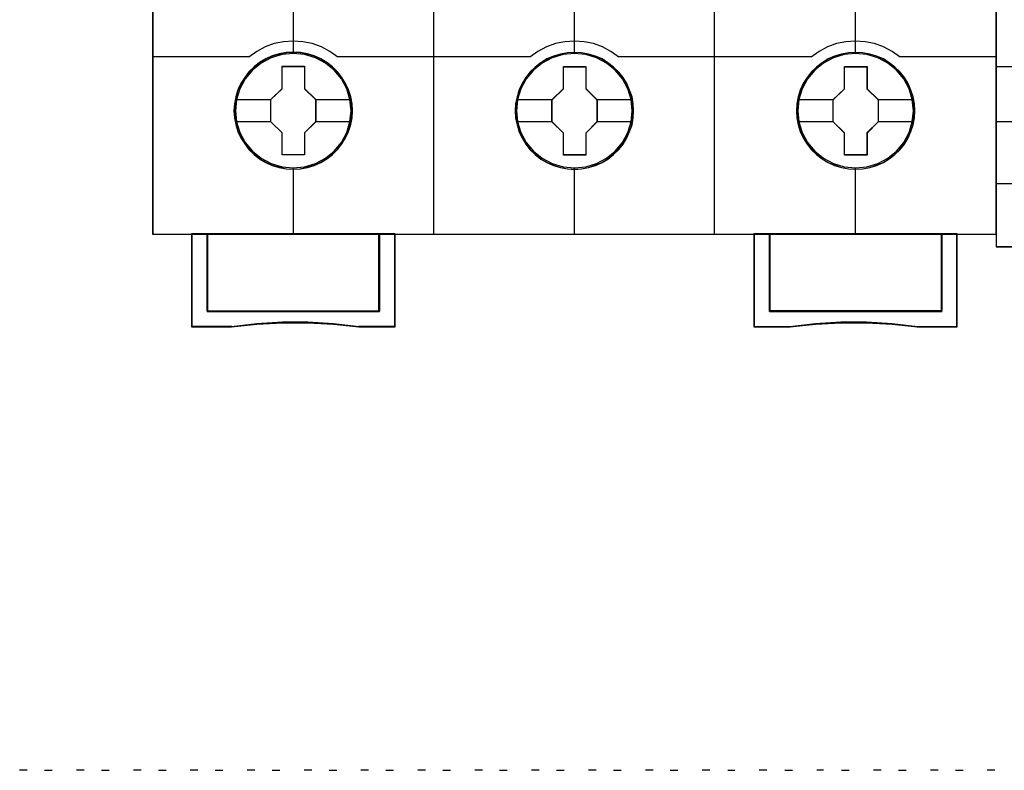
# Model space of a CAD drawing. Header units: millimetres. Extents: x -1290 to 1795, y -4192 to -1311.
# Tile 333 of 656: x 1509 to 1522, y -3730 to -3720. Entities that reach past the tile are written whole.
import ezdxf

# ---------------------------------------------------------------- set-up
doc = ezdxf.new("R2010")
doc.units = ezdxf.units.MM
doc.layers.add('45', color=7, linetype='Continuous')
doc.layers.add('51', color=7, linetype='Continuous')
doc.layers.add('Aparatura', color=7, linetype='Continuous', lineweight=13)
doc.styles.get("Standard").update_dxf_attribs({"font": 'ARIALN.TTF', "width": 0.8})

# ---------------------------------------------------------------- blocks, each defined once
blk = doc.blocks.new('*U239')
at = {"layer": '45', "color": 7}
for points in [[(729.330434, -383.521822), (711.31819, -383.521822), (711.31819, -465.544591), (729.330434, -465.544591), (747.331539, -465.544591), (765.343784, -465.544591), (765.343784, -383.521822), (747.331539, -383.521822), (729.330434, -383.521822)], [(724.114149, -457.634239), (724.09179, -457.181507), (724.019122, -456.734296), (723.862607, -456.303648), (723.683732, -455.889564), (723.44896, -455.497564), (723.169468, -455.149733), (722.839668, -454.829507), (722.47074, -454.553451), (722.101811, -454.310522), (721.671394, -454.122803), (721.240978, -453.995817), (720.782612, -453.913001), (720.329836, -453.890916), (719.87147, -453.913001), (719.429873, -453.995817), (718.982687, -454.122803), (718.56904, -454.310522), (718.177752, -454.553451), (717.820003, -454.829507), (717.484613, -455.149733), (717.221892, -455.497564), (716.975939, -455.889564), (716.774705, -456.303648), (716.657319, -456.734296), (716.567882, -457.181507), (716.534343, -457.634239), (716.567882, -458.081451), (716.657319, -458.523141), (716.774705, -458.953789), (716.975939, -459.367873), (717.221892, -459.759873), (717.484613, -460.118746), (717.820003, -460.438971), (718.177752, -460.715028), (718.56904, -460.946915), (718.982687, -461.129112), (719.429873, -461.26714), (719.87147, -461.355478), (720.329836, -461.377563), (720.782612, -461.355478), (721.240978, -461.26714), (721.671394, -461.129112), (722.101811, -460.946915), (722.47074, -460.715028), (722.839668, -460.438971), (723.169468, -460.118746), (723.44896, -459.759873), (723.683732, -459.367873), (723.862607, -458.953789), (724.019122, -458.523141), (724.09179, -458.081451), (724.114149, -457.634239)], [(724.114149, -457.634239), (724.09179, -457.181507), (724.019122, -456.734296), (723.862607, -456.303648), (723.683732, -455.889564), (723.44896, -455.497564), (723.169468, -455.149733), (722.839668, -454.829507), (722.47074, -454.553451), (722.101811, -454.310522), (721.671394, -454.122803), (721.240978, -453.995817), (720.782612, -453.913001), (720.329836, -453.890916), (719.87147, -453.913001), (719.429873, -453.995817), (718.982687, -454.122803), (718.56904, -454.310522), (718.177752, -454.553451), (717.820003, -454.829507), (717.484613, -455.149733), (717.221892, -455.497564), (716.975939, -455.889564), (716.774705, -456.303648), (716.657319, -456.734296), (716.567882, -457.181507), (716.534343, -457.634239), (716.567882, -458.081451), (716.657319, -458.523141), (716.774705, -458.953789), (716.975939, -459.367873), (717.221892, -459.759873), (717.484613, -460.118746), (717.820003, -460.438971), (718.177752, -460.715028), (718.56904, -460.946915), (718.982687, -461.129112), (719.429873, -461.26714), (719.87147, -461.355478), (720.329836, -461.377563), (720.782612, -461.355478), (721.240978, -461.26714), (721.671394, -461.129112), (722.101811, -460.946915), (722.47074, -460.715028), (722.839668, -460.438971), (723.169468, -460.118746), (723.44896, -459.759873), (723.683732, -459.367873), (723.862607, -458.953789), (724.019122, -458.523141), (724.09179, -458.081451), (724.114149, -457.634239)], [(742.115518, -457.639558), (742.093158, -457.192355), (742.020488, -456.745152), (741.863969, -456.308991), (741.685089, -455.894914), (741.450309, -455.508442), (741.17081, -455.155096), (740.841001, -454.834877), (740.477651, -454.558825), (740.103122, -454.3159), (739.672693, -454.133706), (739.242264, -454.001202), (738.783885, -453.918386), (738.331096, -453.896302), (737.878307, -453.918386), (737.431108, -454.001202), (736.983908, -454.133706), (736.570249, -454.3159), (736.17895, -454.558825), (735.821191, -454.834877), (735.485792, -455.155096), (735.223062, -455.508442), (734.977103, -455.894914), (734.781453, -456.308991), (734.658473, -456.745152), (734.569033, -457.192355), (734.541083, -457.639558), (734.569033, -458.092282), (734.658473, -458.528443), (734.781453, -458.959083), (734.977103, -459.37316), (735.223062, -459.765153), (735.485792, -460.12402), (735.821191, -460.44424), (736.17895, -460.725812), (736.570249, -460.952174), (736.983908, -461.139889), (737.431108, -461.272393), (737.878307, -461.36073), (738.331096, -461.388335), (738.783885, -461.36073), (739.242264, -461.272393), (739.672693, -461.139889), (740.103122, -460.952174), (740.477651, -460.725812), (740.841001, -460.44424), (741.17081, -460.12402), (741.450309, -459.765153), (741.685089, -459.37316), (741.863969, -458.959083), (742.020488, -458.528443), (742.093158, -458.092282), (742.115518, -457.639558)], [(742.115518, -457.639558), (742.093158, -457.192355), (742.020488, -456.745152), (741.863969, -456.308991), (741.685089, -455.894914), (741.450309, -455.508442), (741.17081, -455.155096), (740.841001, -454.834877), (740.477651, -454.558825), (740.103122, -454.3159), (739.672693, -454.133706), (739.242264, -454.001202), (738.783885, -453.918386), (738.331096, -453.896302), (737.878307, -453.918386), (737.431108, -454.001202), (736.983908, -454.133706), (736.570249, -454.3159), (736.17895, -454.558825), (735.821191, -454.834877), (735.485792, -455.155096), (735.223062, -455.508442), (734.977103, -455.894914), (734.781453, -456.308991), (734.658473, -456.745152), (734.569033, -457.192355), (734.541083, -457.639558), (734.569033, -458.092282), (734.658473, -458.528443), (734.781453, -458.959083), (734.977103, -459.37316), (735.223062, -459.765153), (735.485792, -460.12402), (735.821191, -460.44424), (736.17895, -460.725812), (736.570249, -460.952174), (736.983908, -461.139889), (737.431108, -461.272393), (737.878307, -461.36073), (738.331096, -461.388335), (738.783885, -461.36073), (739.242264, -461.272393), (739.672693, -461.139889), (740.103122, -460.952174), (740.477651, -460.725812), (740.841001, -460.44424), (741.17081, -460.12402), (741.450309, -459.765153), (741.685089, -459.37316), (741.863969, -458.959083), (742.020488, -458.528443), (742.093158, -458.092282), (742.115518, -457.639558)], [(760.122259, -457.639626), (760.099899, -457.186893), (760.027232, -456.739682), (759.870717, -456.309034), (759.691842, -455.89495), (759.457069, -455.50295), (759.177578, -455.155119), (758.847778, -454.834894), (758.478849, -454.558837), (758.109921, -454.315908), (757.679504, -454.128189), (757.249087, -454.001204), (756.790721, -453.918387), (756.337945, -453.896302), (755.879579, -453.918387), (755.437983, -454.001204), (754.990797, -454.128189), (754.57715, -454.315908), (754.185862, -454.558837), (753.828113, -454.834894), (753.492723, -455.155119), (753.230001, -455.50295), (752.984049, -455.89495), (752.782815, -456.309034), (752.665429, -456.739682), (752.575991, -457.186893), (752.542452, -457.639626), (752.575991, -458.086837), (752.665429, -458.528527), (752.782815, -458.959175), (752.984049, -459.373259), (753.230001, -459.765259), (753.492723, -460.124132), (753.828113, -460.444358), (754.185862, -460.720414), (754.57715, -460.952301), (754.990797, -461.134498), (755.437983, -461.272526), (755.879579, -461.360864), (756.337945, -461.382949), (756.790721, -461.360864), (757.249087, -461.272526), (757.679504, -461.134498), (758.109921, -460.952301), (758.478849, -460.720414), (758.847778, -460.444358), (759.177578, -460.124132), (759.457069, -459.765259), (759.691842, -459.373259), (759.870717, -458.959175), (760.027232, -458.528527), (760.099899, -458.086837), (760.122259, -457.639626)], [(760.122259, -457.639626), (760.099899, -457.186893), (760.027232, -456.739682), (759.870717, -456.309034), (759.691842, -455.89495), (759.457069, -455.50295), (759.177578, -455.155119), (758.847778, -454.834894), (758.478849, -454.558837), (758.109921, -454.315908), (757.679504, -454.128189), (757.249087, -454.001204), (756.790721, -453.918387), (756.337945, -453.896302), (755.879579, -453.918387), (755.437983, -454.001204), (754.990797, -454.128189), (754.57715, -454.315908), (754.185862, -454.558837), (753.828113, -454.834894), (753.492723, -455.155119), (753.230001, -455.50295), (752.984049, -455.89495), (752.782815, -456.309034), (752.665429, -456.739682), (752.575991, -457.186893), (752.542452, -457.639626), (752.575991, -458.086837), (752.665429, -458.528527), (752.782815, -458.959175), (752.984049, -459.373259), (753.230001, -459.765259), (753.492723, -460.124132), (753.828113, -460.444358), (754.185862, -460.720414), (754.57715, -460.952301), (754.990797, -461.134498), (755.437983, -461.272526), (755.879579, -461.360864), (756.337945, -461.382949), (756.790721, -461.360864), (757.249087, -461.272526), (757.679504, -461.134498), (758.109921, -460.952301), (758.478849, -460.720414), (758.847778, -460.444358), (759.177578, -460.124132), (759.457069, -459.765259), (759.691842, -459.373259), (759.870717, -458.959175), (760.027232, -458.528527), (760.099899, -458.086837), (760.122259, -457.639626)], [(724.099824, -457.635137), (724.077554, -457.18425), (724.005179, -456.738862), (723.849292, -456.30997), (723.671136, -455.897574), (723.437306, -455.507172), (723.158937, -455.160759), (722.830462, -454.841839), (722.463015, -454.566908), (722.095568, -454.324969), (721.66688, -454.138016), (721.238191, -454.011548), (720.781666, -453.929069), (720.330709, -453.907074), (719.874184, -453.929069), (719.434361, -454.011548), (718.98897, -454.138016), (718.576984, -454.324969), (718.187268, -454.566908), (717.830956, -454.841839), (717.496913, -455.160759), (717.235246, -455.507172), (716.990281, -455.897574), (716.789856, -456.30997), (716.672941, -456.738862), (716.583863, -457.18425), (716.550459, -457.635137), (716.583863, -458.080525), (716.672941, -458.520415), (716.789856, -458.949307), (716.990281, -459.361703), (717.235246, -459.752105), (717.496913, -460.109515), (717.830956, -460.428435), (718.187268, -460.703366), (718.576984, -460.934308), (718.98897, -461.115762), (719.434361, -461.253228), (719.874184, -461.341206), (720.330709, -461.3632), (720.781666, -461.341206), (721.238191, -461.253228), (721.66688, -461.115762), (722.095568, -460.934308), (722.463015, -460.703366), (722.830462, -460.428435), (723.158937, -460.109515), (723.437306, -459.752105), (723.671136, -459.361703), (723.849292, -458.949307), (724.005179, -458.520415), (724.077554, -458.080525), (724.099824, -457.635137)], [(742.099402, -457.640467), (742.077137, -457.195086), (742.004777, -456.749704), (741.848923, -456.31532), (741.670805, -455.90293), (741.437024, -455.518033), (741.158714, -455.166126), (740.830308, -454.847211), (740.468505, -454.572285), (740.09557, -454.330349), (739.666972, -454.148897), (739.238375, -454.016933), (738.781946, -453.934455), (738.331084, -453.91246), (737.880222, -453.934455), (737.434925, -454.016933), (736.989629, -454.148897), (736.57773, -454.330349), (736.188096, -454.572285), (735.831859, -454.847211), (735.497887, -455.166126), (735.236276, -455.518033), (734.991363, -455.90293), (734.796546, -456.31532), (734.67409, -456.749704), (734.58503, -457.195086), (734.557199, -457.640467), (734.58503, -458.091347), (734.67409, -458.525731), (734.796546, -458.954617), (734.991363, -459.367007), (735.236276, -459.757403), (735.497887, -460.114808), (735.831859, -460.433723), (736.188096, -460.714148), (736.57773, -460.939588), (736.989629, -461.126538), (737.434925, -461.258503), (737.880222, -461.346479), (738.331084, -461.373972), (738.781946, -461.346479), (739.238375, -461.258503), (739.666972, -461.126538), (740.09557, -460.939588), (740.468505, -460.714148), (740.830308, -460.433723), (741.158714, -460.114808), (741.437024, -459.757403), (741.670805, -459.367007), (741.848923, -458.954617), (742.004777, -458.525731), (742.077137, -458.091347), (742.099402, -457.640467)], [(760.106143, -457.640523), (760.083873, -457.189637), (760.011498, -456.744249), (759.855611, -456.315356), (759.677455, -455.90296), (759.443625, -455.512558), (759.165256, -455.166145), (758.836781, -454.847225), (758.469334, -454.572295), (758.101887, -454.330355), (757.673198, -454.143402), (757.24451, -454.016934), (756.787985, -453.934455), (756.337028, -453.91246), (755.880503, -453.934455), (755.44068, -454.016934), (754.995289, -454.143402), (754.583303, -454.330355), (754.193587, -454.572295), (753.837275, -454.847225), (753.503232, -455.166145), (753.241565, -455.512558), (752.9966, -455.90296), (752.796175, -456.315356), (752.67926, -456.744249), (752.590182, -457.189637), (752.556777, -457.640523), (752.590182, -458.085911), (752.67926, -458.525801), (752.796175, -458.954693), (752.9966, -459.367089), (753.241565, -459.757491), (753.503232, -460.114901), (753.837275, -460.433821), (754.193587, -460.708752), (754.583303, -460.939694), (754.995289, -461.121148), (755.44068, -461.258614), (755.880503, -461.346592), (756.337028, -461.368586), (756.787985, -461.346592), (757.24451, -461.258614), (757.673198, -461.121148), (758.101887, -460.939694), (758.469334, -460.708752), (758.836781, -460.433821), (759.165256, -460.114901), (759.443625, -459.757491), (759.677455, -459.367089), (759.855611, -458.954693), (760.011498, -458.525801), (760.083873, -458.085911), (760.106143, -457.640523)], [(719.615537, -454.7868), (721.056749, -454.7868), (721.056749, -456.213392), (721.777356, -456.915629), (721.777356, -458.336692), (721.056749, -459.055517), (721.056749, -460.465521), (719.615537, -460.465521), (719.615537, -459.055517), (718.883671, -458.336692), (718.883671, -456.915629), (719.615537, -456.213392), (719.615537, -454.7868)], [(719.615537, -454.7868), (721.056749, -454.7868), (721.056749, -454.7868), (721.056749, -456.213392), (721.056749, -456.213392), (721.777356, -456.915629), (721.777356, -456.915629), (721.777356, -458.336692), (721.777356, -458.336692), (721.056749, -459.055517), (721.056749, -459.055517), (721.056749, -460.465521), (721.056749, -460.465521), (719.615537, -460.465521), (719.615537, -460.465521), (719.615537, -459.055517), (719.615537, -459.055517), (718.883671, -458.336692), (718.883671, -458.336692), (718.883671, -456.915629), (718.883671, -456.915629), (719.615537, -456.213392), (719.615537, -456.213392), (719.615537, -454.7868), (719.615537, -454.7868)], [(719.622163, -454.802958), (721.048214, -454.802958), (721.048214, -456.221432), (721.76124, -456.919673), (721.76124, -458.332648), (721.048214, -459.047383), (721.048214, -460.449362), (719.622163, -460.449362), (719.622163, -459.047383), (718.897996, -458.332648), (718.897996, -456.919673), (719.622163, -456.221432), (719.622163, -454.802958)], [(737.621201, -454.797572), (739.063305, -454.797572), (739.063305, -456.218635), (739.778724, -456.926401), (739.778724, -458.347464), (739.063305, -459.066289), (739.063305, -460.476293), (737.621201, -460.476293), (737.621201, -459.066289), (736.883249, -458.347464), (736.883249, -456.926401), (737.621201, -456.218635), (737.621201, -454.797572)], [(737.621201, -454.797572), (739.063305, -454.797572), (739.063305, -454.797572), (739.063305, -456.218635), (739.063305, -456.218635), (739.778724, -456.926401), (739.778724, -456.926401), (739.778724, -458.347464), (739.778724, -458.347464), (739.063305, -459.066289), (739.063305, -459.066289), (739.063305, -460.476293), (739.063305, -460.476293), (737.621201, -460.476293), (737.621201, -460.476293), (737.621201, -459.066289), (737.621201, -459.066289), (736.883249, -458.347464), (736.883249, -458.347464), (736.883249, -456.926401), (736.883249, -456.926401), (737.621201, -456.218635), (737.621201, -456.218635), (737.621201, -454.797572), (737.621201, -454.797572)], [(737.629102, -454.813731), (739.055153, -454.813731), (739.055153, -456.226706), (739.762609, -456.930445), (739.762609, -458.34342), (739.055153, -459.058155), (739.055153, -460.460134), (737.629102, -460.460134), (737.629102, -459.058155), (736.899365, -458.34342), (736.899365, -456.930445), (737.629102, -456.226706), (737.629102, -454.813731)], [(755.622308, -454.797572), (757.064413, -454.797572), (757.064413, -456.218671), (757.785465, -456.920926), (757.785465, -458.342024), (757.064413, -459.060867), (757.064413, -460.470907), (755.622308, -460.470907), (755.622308, -459.060867), (754.88999, -458.342024), (754.88999, -456.920926), (755.622308, -456.218671), (755.622308, -454.797572)], [(755.622308, -454.797572), (757.064413, -454.797572), (757.064413, -454.797572), (757.064413, -456.218671), (757.064413, -456.218671), (757.785465, -456.920926), (757.785465, -456.920926), (757.785465, -458.342024), (757.785465, -458.342024), (757.064413, -459.060867), (757.064413, -459.060867), (757.064413, -460.470907), (757.064413, -460.470907), (755.622308, -460.470907), (755.622308, -460.470907), (755.622308, -459.060867), (755.622308, -459.060867), (754.88999, -458.342024), (754.88999, -458.342024), (754.88999, -456.920926), (754.88999, -456.920926), (755.622308, -456.218671), (755.622308, -456.218671), (755.622308, -454.797572), (755.622308, -454.797572)], [(755.630272, -454.813731), (757.056324, -454.813731), (757.056324, -456.226734), (757.769349, -456.924989), (757.769349, -458.337992), (757.056324, -459.052741), (757.056324, -460.454748), (755.630272, -460.454748), (755.630272, -459.052741), (754.906106, -458.337992), (754.906106, -456.924989), (755.630272, -456.226734), (755.630272, -454.813731)], [(725.843955, -470.475978), (714.816654, -470.475978), (714.816654, -465.512275), (713.823304, -465.512275), (713.823304, -471.476457), (716.373646, -471.476457), (717.997606, -471.299577), (719.632727, -471.211136), (721.267848, -471.211136), (722.897389, -471.299577), (724.53251, -471.476457), (726.848466, -471.476457), (726.848466, -465.512275), (725.843955, -465.512275), (725.843955, -470.475978)], [(725.845704, -470.481828), (725.845704, -465.512275), (720.329618, -465.512275), (714.813531, -465.512275), (714.813531, -470.481828), (725.845704, -470.481828)], [(749.815298, -465.512275), (749.815298, -471.476457), (752.130936, -471.476457), (753.765832, -471.299577), (755.395149, -471.211136), (757.030045, -471.211136), (758.664941, -471.299577), (760.288678, -471.476457), (762.838669, -471.476457), (762.838669, -465.512275), (761.845456, -465.512275), (761.845456, -470.475978), (750.819671, -470.475978), (750.819671, -465.512275), (749.815298, -465.512275)], [(756.332356, -465.512275), (750.816269, -465.512275), (750.816269, -470.481828), (761.848442, -470.481828), (761.848442, -465.512275), (756.332356, -465.512275)]]:
    blk.add_lwpolyline(points, close=True, dxfattribs=at)
at = {"layer": '45', "color": 139}
for points in [[(729.330434, -383.521822), (711.31819, -383.521822), (711.31819, -465.544591), (729.330434, -465.544591), (747.331539, -465.544591), (765.343784, -465.544591), (765.343784, -383.521822), (747.331539, -383.521822), (729.330434, -383.521822)], [(729.335804, -383.537981), (711.334305, -383.537981), (711.334305, -465.528433), (729.335804, -465.528433), (747.32617, -465.528433), (765.327668, -465.528433), (765.327668, -383.537981), (747.32617, -383.537981), (729.335804, -383.537981)], [(724.031779, -457.628786), (723.959098, -456.911007), (723.752236, -456.231879), (723.411193, -455.596921), (722.952741, -455.039263), (722.388063, -454.58651), (721.745113, -454.249706), (721.046254, -454.034373), (720.325032, -453.968117), (719.603809, -454.034373), (718.916132, -454.249706), (718.273182, -454.58651), (717.708504, -455.039263), (717.250053, -455.596921), (716.909009, -456.231879), (716.690965, -456.911007), (716.623875, -457.628786), (716.690965, -458.346564), (716.909009, -459.031214), (717.250053, -459.66065), (717.708504, -460.218309), (718.273182, -460.671061), (718.916132, -461.007865), (719.603809, -461.217677), (720.325032, -461.294976), (721.046254, -461.217677), (721.745113, -461.007865), (722.388063, -460.671061), (722.952741, -460.218309), (723.411193, -459.66065), (723.752236, -459.031214), (723.959098, -458.346564), (724.031779, -457.628786)], [(724.037151, -457.634239), (723.964472, -456.916448), (723.757616, -456.231785), (723.410992, -455.596816), (722.946964, -455.044668), (722.393484, -454.591908), (721.750553, -454.249576), (721.051714, -454.03976), (720.330513, -453.973503), (719.609312, -454.03976), (718.910474, -454.249576), (718.273133, -454.591908), (717.714063, -455.044668), (717.244443, -455.596816), (716.90341, -456.231785), (716.696554, -456.916448), (716.623875, -457.634239), (716.696554, -458.34651), (716.90341, -459.036694), (717.244443, -459.666142), (717.714063, -460.218289), (718.273133, -460.67105), (718.910474, -461.013381), (719.609312, -461.223197), (720.330513, -461.294976), (721.051714, -461.223197), (721.750553, -461.013381), (722.393484, -460.67105), (722.946964, -460.218289), (723.410992, -459.666142), (723.757616, -459.036694), (723.964472, -458.34651), (724.037151, -457.634239)], [(742.03852, -457.628786), (741.960231, -456.911007), (741.753325, -456.231879), (741.41221, -455.596921), (740.953661, -455.039263), (740.388864, -454.58651), (739.745777, -454.249706), (739.052362, -454.034373), (738.325395, -453.968117), (737.604019, -454.034373), (736.916196, -454.249706), (736.27311, -454.58651), (735.708312, -455.039263), (735.249764, -455.596921), (734.908648, -456.231879), (734.69615, -456.911007), (734.623453, -457.628786), (734.69615, -458.346564), (734.908648, -459.031214), (735.249764, -459.66065), (735.708312, -460.218309), (736.27311, -460.671061), (736.916196, -461.007865), (737.604019, -461.217677), (738.325395, -461.294976), (739.052362, -461.217677), (739.745777, -461.007865), (740.388864, -460.671061), (740.953661, -460.218309), (741.41221, -459.66065), (741.753325, -459.031214), (741.960231, -458.346564), (742.03852, -457.628786)], [(742.03852, -457.634239), (741.965823, -456.916448), (741.758917, -456.231785), (741.41221, -455.596816), (740.948069, -455.044668), (740.394456, -454.591908), (739.751369, -454.249576), (739.052362, -454.03976), (738.330987, -453.973503), (737.609611, -454.03976), (736.910604, -454.249576), (736.27311, -454.591908), (735.713904, -455.044668), (735.249764, -455.596816), (734.903056, -456.231785), (734.69615, -456.916448), (734.623453, -457.634239), (734.69615, -458.34651), (734.903056, -459.036694), (735.249764, -459.666142), (735.713904, -460.218289), (736.27311, -460.67105), (736.910604, -461.013381), (737.609611, -461.223197), (738.330987, -461.294976), (739.052362, -461.223197), (739.751369, -461.013381), (740.394456, -460.67105), (740.948069, -460.218289), (741.41221, -459.666142), (741.758917, -459.036694), (741.965823, -458.34651), (742.03852, -457.634239)], [(760.039889, -457.634239), (759.967192, -456.916448), (759.760286, -456.231785), (759.419171, -455.596816), (758.949438, -455.044668), (758.395824, -454.591908), (757.752738, -454.249576), (757.053731, -454.03976), (756.332356, -453.973503), (755.61098, -454.03976), (754.911973, -454.249576), (754.274479, -454.591908), (753.715273, -455.044668), (753.251132, -455.596816), (752.904425, -456.231785), (752.697519, -456.916448), (752.624822, -457.634239), (752.697519, -458.34651), (752.904425, -459.036694), (753.251132, -459.666142), (753.715273, -460.218289), (754.274479, -460.67105), (754.911973, -461.013381), (755.61098, -461.223197), (756.332356, -461.294976), (757.053731, -461.223197), (757.752738, -461.013381), (758.395824, -460.67105), (758.949438, -460.218289), (759.419171, -459.666142), (759.760286, -459.036694), (759.967192, -458.34651), (760.039889, -457.634239)], [(760.039889, -457.628786), (759.961598, -456.911007), (759.754686, -456.231879), (759.41356, -455.596921), (758.954998, -455.039263), (758.390183, -454.58651), (757.747078, -454.249706), (757.053642, -454.034373), (756.332245, -453.968117), (755.605256, -454.034373), (754.917413, -454.249706), (754.274307, -454.58651), (753.709493, -455.039263), (753.250931, -455.596921), (752.909805, -456.231879), (752.697301, -456.911007), (752.630194, -457.628786), (752.697301, -458.346564), (752.909805, -459.031214), (753.250931, -459.66065), (753.709493, -460.218309), (754.274307, -460.671061), (754.917413, -461.007865), (755.605256, -461.217677), (756.332245, -461.294976), (757.053642, -461.217677), (757.747078, -461.007865), (758.390183, -460.671061), (758.954998, -460.218309), (759.41356, -459.66065), (759.754686, -459.031214), (759.961598, -458.346564), (760.039889, -457.628786)]]:
    blk.add_lwpolyline(points, close=True, dxfattribs=at)
for points in [[(729.319558, -465.544591), (729.319558, -419.809617)], [(747.310183, -465.544591), (747.310183, -419.809617)], [(720.312607, -446.745387), (720.312607, -453.989661)], [(738.313976, -446.745387), (738.313976, -453.989661)], [(756.315344, -446.745387), (756.315344, -453.989661)], [(723.179432, -454.192536), (722.669916, -453.829315), (722.126806, -453.545549), (721.550102, -453.335562), (720.945402, -453.21638), (720.329504, -453.170977), (719.713606, -453.21638), (719.114506, -453.335562), (718.532202, -453.545549), (717.989092, -453.829315), (717.485176, -454.192536)], [(741.175429, -454.192536), (740.671492, -453.829315), (740.12836, -453.545549), (739.546034, -453.335562), (738.946909, -453.21638), (738.330987, -453.170977), (737.715064, -453.21638), (737.11594, -453.335562), (736.533613, -453.545549), (735.990481, -453.829315), (735.486545, -454.192536)], [(759.176797, -454.192536), (758.672881, -453.829315), (758.124172, -453.545549), (757.547468, -453.335562), (756.948367, -453.21638), (756.332469, -453.170977), (755.716571, -453.21638), (755.111872, -453.335562), (754.535167, -453.545549), (753.992057, -453.829315), (753.482542, -454.192536)], [(711.31819, -454.16022), (717.519198, -454.16022)], [(723.1472, -454.16022), (729.35179, -454.16022)], [(729.319558, -454.16022), (735.520567, -454.16022)], [(741.141406, -454.16022), (747.342415, -454.16022)], [(747.310183, -454.16022), (753.514773, -454.16022)], [(759.142775, -454.16022), (765.343784, -454.16022)], [(720.312607, -461.273432), (720.312607, -465.544591)], [(738.313976, -461.273432), (738.313976, -465.544591)], [(756.315344, -461.273432), (756.315344, -465.544591)], [(713.823304, -465.512275), (713.823304, -471.476457)], [(720.346629, -465.512275), (713.823304, -465.512275)], [(714.813531, -465.512275), (714.813531, -470.481828)], [(725.813473, -470.481828), (725.813473, -465.512275)], [(726.814444, -465.512275), (726.814444, -471.476457)], [(749.815298, -465.512275), (749.815298, -471.476457)], [(750.816269, -470.481828), (750.816269, -465.512275)], [(761.81442, -465.512275), (761.81442, -470.481828)], [(762.806438, -465.512275), (762.806438, -471.476457)], [(714.813531, -470.447716), (725.845704, -470.447716)], [(761.848442, -470.447716), (750.816269, -470.447716)], [(716.400044, -471.44414), (713.823304, -471.44414)], [(724.538532, -471.476457), (722.901035, -471.278967), (721.269127, -471.180223), (719.63163, -471.180223), (717.994132, -471.278967), (716.367813, -471.476457)], [(726.848466, -471.44414), (724.50451, -471.44414)], [(749.815298, -471.44414), (752.157463, -471.44414)], [(760.295951, -471.476457), (758.669632, -471.278967), (757.032135, -471.180223), (755.394637, -471.180223), (753.762729, -471.278967), (752.125232, -471.476457)], [(760.261929, -471.44414), (762.838669, -471.44414)]]:
    blk.add_lwpolyline(points, dxfattribs=at)
at = {"layer": '45', "color": 59}
blk.add_lwpolyline([(729.319558, -465.544591), (729.319558, -419.809617)], dxfattribs=at)
at = {"layer": '45', "color": 7}
for points in [[(716.605969, -456.903528), (718.915902, -456.903528)], [(721.743333, -456.903528), (724.042523, -456.903528)], [(734.612709, -456.914301), (736.917271, -456.914301)], [(739.744702, -456.914301), (742.043892, -456.914301)], [(752.614078, -456.908914), (754.924012, -456.908914)], [(757.751443, -456.908914), (760.050633, -456.908914)], [(716.605969, -458.316476), (718.915902, -458.316476)], [(721.743333, -458.316476), (724.042523, -458.316476)], [(734.612709, -458.327248), (736.917271, -458.327248)], [(739.744702, -458.327248), (742.043892, -458.327248)], [(752.614078, -458.321862), (754.924012, -458.321862)], [(757.751443, -458.321862), (760.050633, -458.321862)]]:
    blk.add_lwpolyline(points, dxfattribs=at)
at = {"layer": '45', "color": 59}
for points in [[(725.843955, -470.475978), (714.816654, -470.475978), (714.816654, -465.512275), (713.823304, -465.512275), (713.823304, -471.476457), (716.373646, -471.476457), (717.997606, -471.299577), (719.632727, -471.211136), (721.267848, -471.211136), (722.897389, -471.299577), (724.53251, -471.476457), (726.848466, -471.476457), (726.848466, -465.512275), (725.843955, -465.512275), (725.843955, -470.475978)], [(725.830325, -470.464939), (714.830312, -470.464939), (714.830312, -465.526637), (713.83942, -465.526637), (713.83942, -471.460299), (716.383451, -471.460299), (718.003392, -471.284324), (719.634467, -471.196336), (721.265542, -471.196336), (722.89105, -471.284324), (724.522125, -471.460299), (726.83235, -471.460299), (726.83235, -465.526637), (725.830325, -465.526637), (725.830325, -470.464939)], [(725.845704, -470.481828), (725.845704, -465.512275), (720.329618, -465.512275), (714.813531, -465.512275), (714.813531, -470.481828), (725.845704, -470.481828)], [(725.829588, -470.46567), (725.829588, -465.526637), (720.329618, -465.526637), (714.829647, -465.526637), (714.829647, -470.46567), (725.829588, -470.46567)], [(749.815298, -465.512275), (749.815298, -471.476457), (752.130936, -471.476457), (753.765832, -471.299577), (755.395149, -471.211136), (757.030045, -471.211136), (758.664941, -471.299577), (760.288678, -471.476457), (762.838669, -471.476457), (762.838669, -465.512275), (761.845456, -465.512275), (761.845456, -470.475978), (750.819671, -470.475978), (750.819671, -465.512275), (749.815298, -465.512275)], [(749.829623, -465.526637), (749.829623, -471.460299), (752.139848, -471.460299), (753.770923, -471.284324), (755.396431, -471.196336), (757.027506, -471.196336), (758.658581, -471.284324), (760.278522, -471.460299), (762.822554, -471.460299), (762.822554, -465.526637), (761.831662, -465.526637), (761.831662, -470.464939), (750.831648, -470.464939), (750.831648, -465.526637), (749.829623, -465.526637)], [(756.332356, -465.512275), (750.816269, -465.512275), (750.816269, -470.481828), (761.848442, -470.481828), (761.848442, -465.512275), (756.332356, -465.512275)], [(756.332356, -465.526637), (750.832385, -465.526637), (750.832385, -470.46567), (761.832326, -470.46567), (761.832326, -465.526637), (756.332356, -465.526637)]]:
    blk.add_lwpolyline(points, close=True, dxfattribs=at)
blk = doc.blocks.new('*U240')
at = {"layer": '51', "color": 255}
for points in [[(603.825683, -649.888456), (604.31632, -649.888456)], [(607.467858, -649.888456), (607.958495, -649.888456)], [(611.110032, -649.888456), (611.60067, -649.888456)], [(614.752207, -649.888456), (615.241054, -649.888456)], [(618.392592, -649.888456), (618.883229, -649.888456)], [(622.034767, -649.888456), (622.525404, -649.888456)], [(625.676941, -649.888456), (626.167579, -649.888456)], [(629.319116, -649.888456), (629.807963, -649.888456)], [(632.959501, -649.888456), (633.450138, -649.888456)], [(636.601675, -649.888456), (637.092313, -649.888456)], [(640.24385, -649.888456), (640.734487, -649.888456)], [(643.886025, -649.888456), (644.376662, -649.888456)], [(647.571176, -649.888456), (648.017047, -649.888456)], [(651.213351, -649.888456), (651.703988, -649.888456)], [(654.855525, -649.888456), (655.346163, -649.888456)], [(658.4977, -649.888456), (658.988337, -649.888456)], [(662.139875, -649.888456), (662.628722, -649.888456)]]:
    blk.add_lwpolyline(points, dxfattribs=at)
blk = doc.blocks.new('*U243')
at = {"layer": '45', "color": 7}
for points in [[(135.668329, -533.443271), (126.674716, -533.443271), (126.674716, -533.443271), (117.675913, -533.443271), (117.675913, -533.443271), (117.675913, -616.401421), (117.675913, -616.401421), (126.674716, -616.401421), (126.674716, -616.401421), (135.668329, -616.401421), (135.668329, -616.401421), (135.668329, -533.443271), (135.668329, -533.443271)], [(135.664748, -533.448657), (126.674715, -533.448657), (117.679495, -533.448657), (117.679495, -616.396035), (126.674715, -616.396035), (135.664748, -616.396035), (135.664748, -533.448657)], [(135.668864, -541.433238), (126.66854, -541.433238), (126.68412, -541.402097), (126.68412, -550.879494), (126.66854, -550.941777), (127.058052, -550.983299), (127.416403, -551.139006), (127.728012, -551.372568), (127.972107, -551.683983), (128.117525, -552.05249), (128.174653, -552.441759), (128.169459, -552.431379), (134.167945, -552.431379), (134.173138, -552.441759), (134.219879, -552.05249), (134.375684, -551.683983), (134.609392, -551.372568), (134.921001, -551.139006), (135.289739, -550.983299), (135.668864, -550.941777), (135.684445, -550.879494), (135.684445, -541.402097), (135.668864, -541.433238)], [(135.663511, -541.438594), (126.673912, -541.438594), (126.689474, -541.407483), (126.689474, -550.875632), (126.673912, -550.937854), (127.06296, -550.979336), (127.420884, -551.134891), (127.732122, -551.368225), (127.975925, -551.679336), (128.12117, -552.047484), (128.17823, -552.436373), (128.173043, -552.426003), (134.16438, -552.426003), (134.169567, -552.436373), (134.216253, -552.047484), (134.371872, -551.679336), (134.605301, -551.368225), (134.916539, -551.134891), (135.284838, -550.979336), (135.663511, -550.937854), (135.679073, -550.875632), (135.679073, -541.407483), (135.663511, -541.438594)], [(132.364586, -569.420469), (133.173958, -569.420469), (133.173958, -569.420469), (133.173958, -574.418748), (133.173958, -574.418748), (132.364586, -574.418748), (132.364586, -574.418748), (132.364586, -569.420469), (132.364586, -569.420469)], [(132.368167, -569.425855), (133.168586, -569.425855), (133.168586, -574.415157), (132.368167, -574.415157), (132.368167, -569.425855)], [(133.0128, -574.01507), (132.981576, -573.895447), (132.893107, -573.80703), (132.768209, -573.770623), (132.648516, -573.80703), (132.544434, -573.895447), (132.51321, -574.01507), (132.544434, -574.150295), (132.648516, -574.238712), (132.768209, -574.275119), (132.893107, -574.238712), (132.981576, -574.150295), (133.0128, -574.01507)], [(131.170958, -582.413481), (122.178656, -582.413481), (122.178656, -582.413481), (121.867145, -582.460244), (121.586784, -582.60573), (121.363534, -582.829154), (121.223354, -583.104538), (121.176627, -583.405901), (121.176627, -583.405901), (121.176627, -586.414335), (121.176627, -586.414335), (121.223354, -586.72609), (121.363534, -587.006669), (121.586784, -587.230094), (121.867145, -587.375579), (122.178656, -587.417147), (122.178656, -587.417147), (131.170958, -587.417147), (131.170958, -587.417147), (131.487661, -587.375579), (131.76283, -587.230094), (131.98608, -587.006669), (132.131452, -586.72609), (132.172987, -586.414335), (132.172987, -586.414335), (132.172987, -583.405901), (132.172987, -583.405901), (132.131452, -583.104538), (131.98608, -582.829154), (131.76283, -582.60573), (131.487661, -582.460244), (131.170958, -582.413481), (131.170958, -582.413481)], [(131.166402, -582.418867), (122.181422, -582.418867), (121.870164, -582.465547), (121.590031, -582.610771), (121.366963, -582.833795), (121.226897, -583.108684), (121.180208, -583.409506), (121.180208, -586.412544), (121.226897, -586.723739), (121.366963, -587.003815), (121.590031, -587.226839), (121.870164, -587.372063), (122.181422, -587.413556), (131.166402, -587.413556), (131.482847, -587.372063), (131.757792, -587.226839), (131.98086, -587.003815), (132.126114, -586.723739), (132.167615, -586.412544), (132.167615, -583.409506), (132.126114, -583.108684), (131.98086, -582.833795), (131.757792, -582.610771), (131.482847, -582.465547), (131.166402, -582.418867)], [(135.175901, -594.163117), (133.666386, -592.898377), (133.666386, -592.898377), (133.666386, -593.293934), (133.666386, -593.293934), (134.70581, -594.163117), (134.70581, -594.163117), (133.666386, -595.0323), (133.666386, -595.0323), (133.666386, -595.422652), (133.666386, -595.422652), (135.175901, -594.163117), (135.175901, -594.163117)], [(135.170529, -594.16311), (133.669967, -592.901968), (133.669967, -593.296399), (134.703226, -594.16311), (133.669967, -595.02982), (133.669967, -595.419061), (135.170529, -594.16311)], [(118.177294, -593.903778), (118.177294, -594.408274), (133.168586, -594.408274), (133.168586, -593.903778), (118.177294, -593.903778)], [(126.66854, -598.902586), (127.058029, -598.850688), (127.416358, -598.705374), (127.727949, -598.461454), (127.972029, -598.150066), (128.117438, -597.791971), (128.174563, -597.402737), (128.158984, -597.397547), (134.193464, -597.397547), (134.172692, -597.402737), (134.21943, -597.791971), (134.375226, -598.150066), (134.608919, -598.461454), (134.92051, -598.705374), (135.289226, -598.850688), (135.668329, -598.902586), (135.668329, -598.902586), (135.668329, -608.410279), (135.668329, -608.410279), (126.66854, -608.410279), (126.66854, -608.410279), (126.66854, -598.902586), (126.66854, -598.902586)], [(126.673912, -598.906745), (127.063013, -598.854889), (127.420986, -598.709694), (127.732267, -598.465973), (127.976104, -598.154839), (128.121369, -597.797035), (128.178437, -597.408119), (128.162873, -597.402933), (134.19135, -597.402933), (134.170598, -597.408119), (134.21729, -597.797035), (134.372931, -598.154839), (134.606392, -598.465973), (134.917673, -598.709694), (135.286022, -598.854889), (135.664748, -598.906745), (135.664748, -608.406688), (126.673912, -608.406688), (126.673912, -598.906745)], [(125.180513, -600.909076), (125.123364, -600.322212), (124.957112, -599.750927), (124.676563, -599.241965), (124.297303, -598.784937), (123.840111, -598.405812), (123.330967, -598.125363), (122.759478, -597.959171), (122.182794, -597.902043), (121.590524, -597.959171), (121.02423, -598.125363), (120.50989, -598.405812), (120.052699, -598.784937), (119.678634, -599.241965), (119.398085, -599.750927), (119.231833, -600.322212), (119.174684, -600.909076), (119.231833, -601.490748), (119.398085, -602.056839), (119.678634, -602.570995), (120.052699, -603.028022), (120.50989, -603.407148), (121.02423, -603.682403), (121.590524, -603.848595), (122.182794, -603.905723), (122.759478, -603.848595), (123.330967, -603.682403), (123.840111, -603.407148), (124.297303, -603.028022), (124.676563, -602.570995), (124.957112, -602.056839), (125.123364, -601.490748), (125.180513, -600.909076)], [(134.17493, -600.909076), (134.122962, -600.322212), (133.941076, -599.750927), (133.665648, -599.241965), (133.296679, -598.784937), (132.839365, -598.405812), (132.314493, -598.125363), (131.758441, -597.959171), (131.166011, -597.902043), (130.589172, -597.959171), (130.022726, -598.125363), (129.497854, -598.405812), (129.050934, -598.784937), (128.671571, -599.241965), (128.396143, -599.750927), (128.22465, -600.322212), (128.172683, -600.909076), (128.22465, -601.490748), (128.396143, -602.056839), (128.671571, -602.570995), (129.050934, -603.028022), (129.497854, -603.407148), (130.022726, -603.682403), (130.589172, -603.848595), (131.166011, -603.905723), (131.758441, -603.848595), (132.314493, -603.682403), (132.839365, -603.407148), (133.296679, -603.028022), (133.665648, -602.570995), (133.941076, -602.056839), (134.122962, -601.490748), (134.17493, -600.909076)], [(124.677341, -600.909174), (124.60978, -600.353211), (124.433083, -599.818032), (124.131659, -599.3504), (123.741886, -598.950314), (123.263765, -598.648951), (122.728477, -598.47229), (122.182795, -598.404743), (121.62672, -598.47229), (121.091432, -598.648951), (120.613311, -598.950314), (120.223538, -599.3504), (119.922114, -599.818032), (119.74022, -600.353211), (119.677856, -600.909174), (119.74022, -601.470333), (119.922114, -601.989924), (120.223538, -602.473144), (120.613311, -602.862838), (121.091432, -603.164201), (121.62672, -603.351254), (122.182795, -603.408409), (122.728477, -603.351254), (123.263765, -603.164201), (123.741886, -602.862838), (124.131659, -602.473144), (124.433083, -601.989924), (124.60978, -601.470333), (124.677341, -600.909174)], [(133.67713, -600.909174), (133.609543, -600.353211), (133.432777, -599.818032), (133.131234, -599.3504), (132.73091, -598.950314), (132.262999, -598.648951), (131.727501, -598.47229), (131.166008, -598.404743), (130.609714, -598.47229), (130.084613, -598.648951), (129.606304, -598.950314), (129.216379, -599.3504), (128.914836, -599.818032), (128.727672, -600.353211), (128.670483, -600.909174), (128.727672, -601.470333), (128.914836, -601.989924), (129.216379, -602.473144), (129.606304, -602.862838), (130.084613, -603.164201), (130.609714, -603.351254), (131.166008, -603.408409), (131.727501, -603.351254), (132.262999, -603.164201), (132.73091, -602.862838), (133.131234, -602.473144), (133.432777, -601.989924), (133.609543, -601.470333), (133.67713, -600.909174)], [(133.671758, -600.908272), (133.604316, -600.353306), (133.427929, -599.819087), (133.127033, -599.352294), (132.727569, -598.952926), (132.260662, -598.652104), (131.726313, -598.47576), (131.166024, -598.408334), (130.610924, -598.47576), (130.086951, -598.652104), (129.609668, -598.952926), (129.220579, -599.352294), (128.919684, -599.819087), (128.732921, -600.353306), (128.675854, -600.908272), (128.732921, -601.468424), (128.919684, -601.987083), (129.220579, -602.469436), (129.609668, -602.85843), (130.086951, -603.159253), (130.610924, -603.34597), (131.166024, -603.403023), (131.726313, -603.34597), (132.260662, -603.159253), (132.727569, -602.85843), (133.127033, -602.469436), (133.427929, -601.987083), (133.604316, -601.468424), (133.671758, -600.908272)], [(130.822743, -599.404758), (130.822743, -600.40884), (130.827954, -600.403637), (130.061815, -600.403637), (130.061815, -600.40884), (130.061815, -601.412922), (130.061815, -601.407719), (130.822743, -601.407719), (130.822743, -601.412922), (130.822743, -602.406598), (130.822743, -602.406598), (131.52634, -602.406598), (131.52634, -602.406598), (131.52634, -601.412922), (131.52634, -601.407719), (132.271633, -601.407719), (132.276844, -601.412922), (132.276844, -600.40884), (132.271633, -600.403637), (131.52634, -600.403637), (131.52634, -600.40884), (131.52634, -599.404758), (131.52634, -599.404758), (130.822743, -599.404758), (130.822743, -599.404758)], [(130.823248, -599.408349), (130.823248, -600.410029), (130.828439, -600.404839), (130.065396, -600.404839), (130.065396, -600.410029), (130.065396, -601.411708), (130.065396, -601.406518), (130.823248, -601.406518), (130.823248, -601.411708), (130.823248, -602.403008), (131.524002, -602.403008), (131.524002, -601.411708), (131.524002, -601.406518), (132.266282, -601.406518), (132.271473, -601.411708), (132.271473, -600.410029), (132.266282, -600.404839), (131.524002, -600.404839), (131.524002, -600.410029), (131.524002, -599.408349), (130.823248, -599.408349)], [(128.71883, -608.401302), (128.895536, -608.948282), (129.186582, -609.42754), (129.586769, -609.839077), (130.064916, -610.151637), (130.600232, -610.344383), (131.166731, -610.412104), (131.738428, -610.344383), (132.273744, -610.151637), (132.75189, -609.839077), (133.152078, -609.42754), (133.443123, -608.948282), (133.619829, -608.401302), (133.172867, -608.401302), (132.772679, -608.823258), (132.294533, -609.135818), (131.748822, -609.338982), (131.166731, -609.406703), (130.600232, -609.338982), (130.054521, -609.135818), (129.56598, -608.823258), (129.165793, -608.401302), (128.71883, -608.401302)], [(128.722411, -608.404893), (128.898795, -608.949919), (129.189309, -609.427466), (129.588765, -609.837533), (130.066038, -610.148977), (130.600376, -610.341034), (131.16584, -610.408513), (131.736493, -610.341034), (132.270831, -610.148977), (132.748104, -609.837533), (133.14756, -609.427466), (133.438074, -608.949919), (133.614457, -608.404893), (133.168311, -608.404893), (132.768855, -608.825342), (132.291582, -609.136785), (131.746868, -609.339223), (131.16584, -609.406703), (130.600376, -609.339223), (130.055662, -609.136785), (129.568014, -608.825342), (129.168558, -608.404893), (128.722411, -608.404893)], [(129.164701, -608.401302), (129.565107, -608.825518), (130.053914, -609.139753), (130.599921, -609.344005), (131.16673, -609.412089), (131.749138, -609.344005), (132.295146, -609.139753), (132.773553, -608.825518), (133.173958, -608.401302), (129.164701, -608.401302)], [(129.168282, -608.404893), (129.567794, -608.825342), (130.055509, -609.136785), (130.600298, -609.339223), (131.16584, -609.406703), (131.746948, -609.339223), (132.291736, -609.136785), (132.769075, -608.825342), (133.168586, -608.404893), (129.168282, -608.404893)], [(128.71883, -612.386999), (128.895536, -612.939681), (129.186582, -613.429795), (129.586769, -613.8417), (130.064916, -614.144111), (130.600232, -614.337028), (131.166731, -614.399596), (131.738428, -614.337028), (132.273744, -614.144111), (132.75189, -613.8417), (133.152078, -613.429795), (133.443123, -612.939681), (133.619829, -612.386999), (133.172867, -612.386999), (132.772679, -612.814545), (132.294533, -613.137812), (131.748822, -613.33073), (131.166731, -613.393297), (130.600232, -613.33073), (130.054521, -613.137812), (129.56598, -612.814545), (129.165793, -612.386999), (128.71883, -612.386999)], [(128.722411, -612.392385), (128.898795, -612.942109), (129.189309, -613.4296), (129.588765, -613.8393), (130.066038, -614.140092), (130.600376, -614.331977), (131.16584, -614.39421), (131.736493, -614.331977), (132.270831, -614.140092), (132.748104, -613.8393), (133.14756, -613.4296), (133.438074, -612.942109), (133.614457, -612.392385), (133.168311, -612.392385), (132.768855, -612.817643), (132.291582, -613.13918), (131.746868, -613.331065), (131.16584, -613.393297), (130.600376, -613.331065), (130.055662, -613.13918), (129.568014, -612.817643), (129.168558, -612.392385), (128.722411, -612.392385)], [(129.164701, -612.386999), (129.565107, -612.816452), (130.053914, -613.141161), (130.599921, -613.334939), (131.16673, -613.397786), (131.749138, -613.334939), (132.295146, -613.141161), (132.773553, -612.816452), (133.173958, -612.386999), (129.164701, -612.386999)], [(129.168282, -612.392385), (129.567794, -612.818024), (130.055509, -613.13985), (130.600298, -613.331906), (131.16584, -613.394195), (131.746948, -613.331906), (132.291736, -613.13985), (132.769075, -612.818024), (133.168586, -612.392385), (129.168282, -612.392385)]]:
    blk.add_lwpolyline(points, close=True, dxfattribs=at)
for points in [[(126.66854, -533.443271), (126.66854, -552.441759)], [(126.679284, -541.434413), (117.675913, -541.434413)], [(135.175901, -543.434443), (127.171711, -543.434443)], [(135.175901, -544.436254), (127.171711, -544.436254)], [(126.679284, -544.928182), (117.675913, -544.928182)], [(135.175901, -545.425496), (127.171711, -545.425496)], [(135.175901, -546.427307), (127.171711, -546.427307)], [(135.175901, -547.427322), (127.171711, -547.427322)], [(135.175901, -548.427336), (127.171711, -548.427336)], [(135.175901, -549.429147), (127.171711, -549.429147)], [(126.679284, -552.430987), (117.675913, -552.430987)], [(135.668329, -552.430987), (126.66854, -552.430987)], [(126.679284, -597.402933), (117.675913, -597.402933)], [(122.177598, -597.402933), (122.177598, -598.415515)], [(126.66854, -597.402933), (126.66854, -616.401421)], [(135.668329, -597.402933), (126.66854, -597.402933)], [(130.828212, -600.404773), (128.71883, -600.404773)], [(133.619829, -600.404773), (131.519401, -600.404773)], [(128.183427, -600.903883), (127.171711, -600.903883)], [(130.828212, -601.406583), (128.71883, -601.406583)], [(133.619829, -601.406583), (131.519401, -601.406583)], [(135.175901, -600.903883), (134.164186, -600.903883)], [(128.349957, -601.903898), (127.171711, -601.903898)], [(135.175901, -601.903898), (133.986912, -601.903898)], [(128.94087, -602.894936), (127.171711, -602.894936)], [(135.175901, -602.894936), (133.395999, -602.894936)], [(122.177598, -603.397637), (122.177598, -608.410279)], [(135.175901, -603.894951), (127.171711, -603.894951)], [(126.679284, -604.894966), (117.675913, -604.894966)], [(135.175901, -604.894966), (127.171711, -604.894966)], [(135.175901, -605.896776), (127.171711, -605.896776)], [(135.175901, -606.896791), (127.171711, -606.896791)], [(126.679284, -608.401302), (117.675913, -608.401302)], [(128.204914, -608.401302), (128.371192, -608.978897), (128.641393, -609.514864), (129.010321, -609.983184), (129.477976, -610.373452), (129.997593, -610.664851), (130.569172, -610.841772), (131.166732, -610.909418), (131.769487, -610.841772), (132.341066, -610.664851), (132.876272, -610.373452), (133.328338, -609.983184), (133.697267, -609.514864), (133.97786, -608.978897), (134.133745, -608.401302)], [(131.161272, -609.401317), (131.161272, -612.397771)], [(126.679284, -612.386999), (117.675913, -612.386999)], [(135.668329, -612.386999), (126.66854, -612.386999)], [(128.204914, -612.386999), (128.371192, -612.970256), (128.641393, -613.51706), (129.010321, -613.985749), (129.477976, -614.376323), (129.997593, -614.667952), (130.569172, -614.845012), (131.166732, -614.902297), (131.769487, -614.845012), (132.341066, -614.667952), (132.876272, -614.376323), (133.328338, -613.985749), (133.697267, -613.51706), (133.97786, -612.970256), (134.133745, -612.386999)], [(131.161272, -613.388809), (131.161272, -616.401421)]]:
    blk.add_lwpolyline(points, dxfattribs=at)
at = {"layer": '45', "color": 253}
for points in [[(135.014743, -556.350255), (118.27757, -556.350255)], [(135.014743, -557.610597), (118.27757, -557.610597)], [(135.014743, -558.594454), (118.27757, -558.594454)], [(135.014743, -559.321575), (118.27757, -559.321575)], [(135.014743, -559.808117), (118.27757, -559.808117)], [(135.014743, -560.296454), (118.27757, -560.296454)], [(135.014743, -561.021779), (118.27757, -561.021779)], [(135.014743, -561.996659), (118.27757, -561.996659)], [(135.014743, -563.271364), (118.27757, -563.271364)], [(135.014743, -564.82794), (118.27757, -564.82794)], [(121.207068, -584.892872), (118.132528, -584.892872)], [(135.217086, -584.892872), (132.074501, -584.892872)], [(121.233928, -586.447653), (118.132528, -586.447653)], [(135.217086, -586.447653), (132.074501, -586.447653)], [(135.217086, -587.718767), (118.132528, -587.718767)], [(135.217086, -588.693647), (118.132528, -588.693647)], [(135.217086, -589.424358), (118.132528, -589.424358)], [(135.217086, -589.905514), (118.132528, -589.905514)], [(135.217086, -590.404624), (118.132528, -590.404624)], [(135.217086, -591.135335), (118.132528, -591.135335)], [(135.217086, -592.104829), (118.132528, -592.104829)]]:
    blk.add_lwpolyline(points, dxfattribs=at)
at = {"layer": '45', "color": 255}
blk.add_lwpolyline([(133.018172, -574.014033), (132.986388, -573.892282), (132.896334, -573.802292), (132.769198, -573.765237), (132.647359, -573.802292), (132.541413, -573.892282), (132.509629, -574.014033), (132.541413, -574.151665), (132.647359, -574.241655), (132.769198, -574.27871), (132.896334, -574.241655), (132.986388, -574.151665), (133.018172, -574.014033)], close=True, dxfattribs=at)
at = {"layer": '45', "color": 1}
blk.add_lwpolyline([(118.173713, -593.898392), (118.173713, -594.411865), (118.173713, -594.411865), (133.173958, -594.411865), (133.173958, -594.411865), (133.173958, -593.898392), (133.173958, -593.898392), (118.173713, -593.898392), (118.173713, -593.898392)], close=True, dxfattribs=at)
blk = doc.blocks.new('*U249')
at = {"layer": '51', "color": 255}
for points in [[(602.717273, -649.875889), (602.226635, -649.875889)], [(606.359447, -649.875889), (605.86881, -649.875889)], [(610.001622, -649.875889), (609.510985, -649.875889)], [(613.642007, -649.875889), (613.15316, -649.875889)], [(617.284181, -649.875889), (616.793544, -649.875889)], [(620.926356, -649.875889), (620.435719, -649.875889)], [(624.568531, -649.875889), (624.077894, -649.875889)], [(628.210706, -649.875889), (627.720069, -649.875889)], [(631.85109, -649.875889), (631.362244, -649.875889)], [(635.493265, -649.875889), (635.002628, -649.875889)], [(639.13544, -649.875889), (638.644803, -649.875889)], [(642.777615, -649.875889), (642.286978, -649.875889)], [(646.41979, -649.875889), (645.929153, -649.875889)], [(650.060174, -649.875889), (649.571328, -649.875889)], [(653.702349, -649.875889), (653.256478, -649.875889)], [(657.38929, -649.875889), (656.898653, -649.875889)], [(661.029674, -649.875889), (660.540828, -649.875889)], [(664.671849, -649.875889), (664.183003, -649.875889)]]:
    blk.add_lwpolyline(points, dxfattribs=at)

msp = doc.modelspace()

# ---------------------------------------------------------------- block references
at = {"layer": 'Aparatura', "color": 7, "lineweight": 13, "xscale": 0.2, "yscale": 0.2, "zscale": 0.2}
for name, p in [('*U240', (1388.984, -3599.91)), ('*U239', (1368.867, -3629.915)), ('*U249', (1388.984, -3599.91))]:
    msp.add_blockref(name, p, dxfattribs=at)
at = {"layer": 'Aparatura', "color": 7, "lineweight": 13}
ref = msp.add_blockref('*U243', (1498.4, -3599.902), dxfattribs=dict(at, xscale=0.2, yscale=0.2, zscale=0.2))
ref.add_attrib('Oznaczenie', 'Q16', (1522.95, -3705.602), dxfattribs={"layer": '0', "height": 0.6, "rotation": 90, "flags": 2})
ref.add_attrib('Pr¹d znamionowy', '40A', (1523.95, -3705.602), dxfattribs={"layer": '0', "height": 0.6, "rotation": 90, "flags": 2})

doc.saveas('drawing.dxf')
